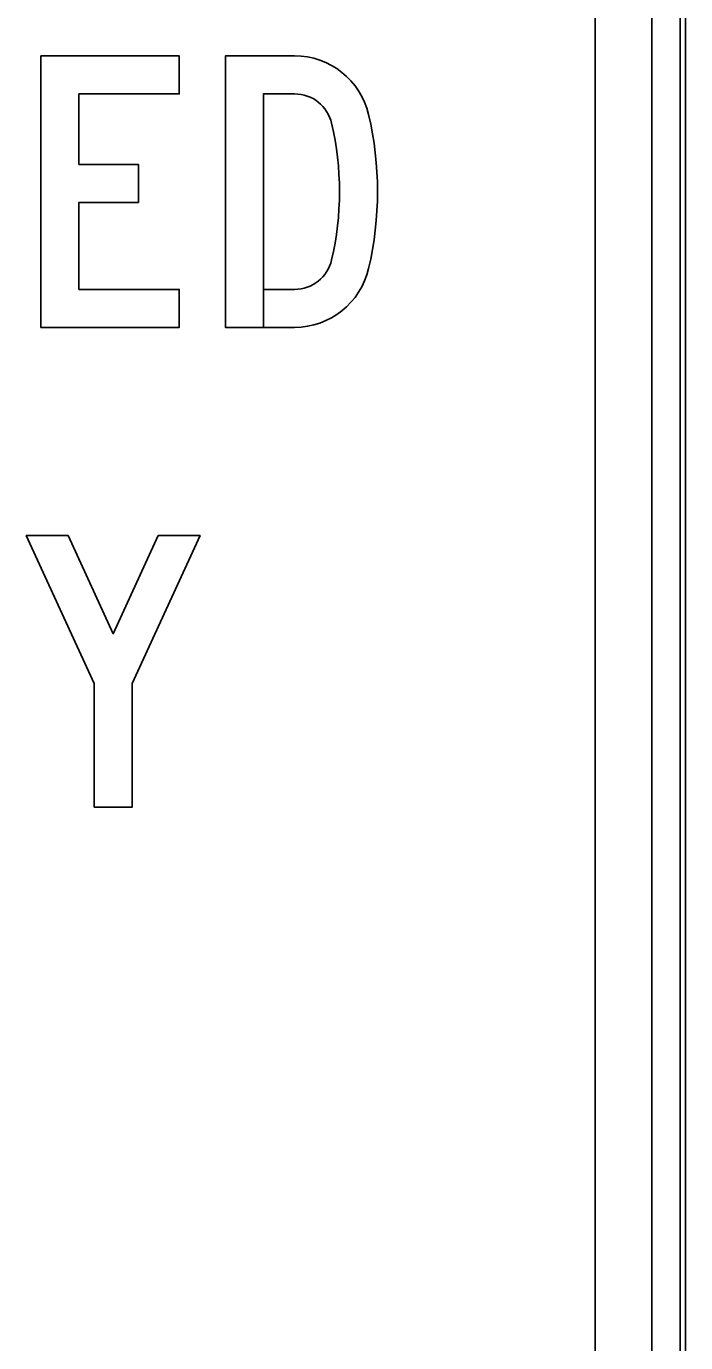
# Model space of a CAD drawing. Extents: x 1806251 to 1809821, y 414895 to 422886.
# Drawn here: x 1809677.6727 to 1809677.7456, y 415272.2871 to 415272.4326 of the extents above; entities that cross this region are included whole.
import ezdxf

# ---------------------------------------------------------------- set-up
doc = ezdxf.new("R2010")
doc.units = 0
for name, color, linetype in [('GSBWFILL', 7, 'Continuous'), ('GSCOLORFILL', 7, 'Continuous'), ('GSOUTLINE', 7, 'Continuous')]:
    doc.layers.add(name, color=color, linetype=linetype)

msp = doc.modelspace()

# ---------------------------------------------------------------- linework, layer by layer
at = {"layer": 'GSBWFILL'}
for p, q in [((1809677.73559, 415272.54557), (1809677.73559, 415272.21557)), ((1809677.74184, 415272.21557), (1809677.74184, 415272.54557)), ((1809677.74559, 415272.21557), (1809677.74559, 415272.54557)), ((1809677.70237, 415272.40352), (1809677.69893, 415272.40352))]:
    msp.add_line(p, q, dxfattribs=at)
for points in [[(1809677.67853, 415272.40352), (1809677.67853, 415272.41312), (1809677.6851, 415272.41312), (1809677.6851, 415272.41732), (1809677.67853, 415272.41732), (1809677.67853, 415272.42512), (1809677.68963, 415272.42512), (1809677.68963, 415272.42932), (1809677.67433, 415272.42932), (1809677.67433, 415272.39932), (1809677.68963, 415272.39932), (1809677.68963, 415272.40352)], [(1809677.68022, 415272.35997), (1809677.68022, 415272.34632), (1809677.68442, 415272.34632), (1809677.68442, 415272.35997), (1809677.69192, 415272.37632), (1809677.6873, 415272.37632), (1809677.68232, 415272.36547), (1809677.67734, 415272.37632), (1809677.67272, 415272.37632)]]:
    msp.add_lwpolyline(points, close=True, dxfattribs=at)
for points in [[(1809677.70237, 415272.42932), (1809677.69473, 415272.42932), (1809677.69473, 415272.39932), (1809677.69893, 415272.39932), (1809677.69893, 415272.42512), (1809677.70237, 415272.42512)], [(1809677.69893, 415272.40352), (1809677.69893, 415272.39932), (1809677.70237, 415272.39932)]]:
    msp.add_lwpolyline(points, dxfattribs=at)
for centre, major_axis, start_param, end_param in [((1809677.70237, 415272.42092), (0, 0.0084), 4.941184, 6.283185), ((1809677.70237, 415272.42092), (0, 0.0042), 4.941184, 6.283185), ((1809677.67403, 415272.41432), (0, 0.0375), 4.483594, 4.941184), ((1809677.67403, 415272.41432), (0, 0.0333), 4.483594, 4.941184), ((1809677.70237, 415272.40772), (0, 0.0042), 3.141593, 4.483594), ((1809677.70237, 415272.40772), (0, 0.0084), 3.141593, 4.483594)]:
    msp.add_ellipse(centre, major_axis=major_axis, ratio=0.999992, start_param=start_param, end_param=end_param, dxfattribs=at)
at = {"layer": 'GSCOLORFILL'}
for p, q in [((1809677.73559, 415272.54557), (1809677.73559, 415272.21557)), ((1809677.74184, 415272.21557), (1809677.74184, 415272.54557)), ((1809677.74497, 415272.54557), (1809677.74497, 415272.21557)), ((1809677.74559, 415272.21557), (1809677.74559, 415272.54557)), ((1809677.74559, 415272.21557), (1809677.74559, 415272.54557)), ((1809677.70237, 415272.40352), (1809677.69893, 415272.40352))]:
    msp.add_line(p, q, dxfattribs=at)
for points in [[(1809677.67853, 415272.40352), (1809677.67853, 415272.41312), (1809677.6851, 415272.41312), (1809677.6851, 415272.41732), (1809677.67853, 415272.41732), (1809677.67853, 415272.42512), (1809677.68963, 415272.42512), (1809677.68963, 415272.42932), (1809677.67433, 415272.42932), (1809677.67433, 415272.39932), (1809677.68963, 415272.39932), (1809677.68963, 415272.40352)], [(1809677.68022, 415272.35997), (1809677.68022, 415272.34632), (1809677.68442, 415272.34632), (1809677.68442, 415272.35997), (1809677.69192, 415272.37632), (1809677.6873, 415272.37632), (1809677.68232, 415272.36547), (1809677.67734, 415272.37632), (1809677.67272, 415272.37632)]]:
    msp.add_lwpolyline(points, close=True, dxfattribs=at)
for points in [[(1809677.70237, 415272.42932), (1809677.69473, 415272.42932), (1809677.69473, 415272.39932), (1809677.69893, 415272.39932), (1809677.69893, 415272.42512), (1809677.70237, 415272.42512)], [(1809677.69893, 415272.40352), (1809677.69893, 415272.39932), (1809677.70237, 415272.39932)]]:
    msp.add_lwpolyline(points, dxfattribs=at)
for centre, major_axis, start_param, end_param in [((1809677.70237, 415272.42092), (0, 0.0084), 4.941184, 6.283185), ((1809677.70237, 415272.42092), (0, 0.0042), 4.941184, 6.283185), ((1809677.67403, 415272.41432), (0, 0.0375), 4.483594, 4.941184), ((1809677.67403, 415272.41432), (0, 0.0333), 4.483594, 4.941184), ((1809677.70237, 415272.40772), (0, 0.0042), 3.141593, 4.483594), ((1809677.70237, 415272.40772), (0, 0.0084), 3.141593, 4.483594)]:
    msp.add_ellipse(centre, major_axis=major_axis, ratio=0.999992, start_param=start_param, end_param=end_param, dxfattribs=at)
at = {"layer": 'GSOUTLINE'}
for p, q in [((1809677.73559, 415272.21557), (1809677.73559, 415272.54557)), ((1809677.74184, 415272.21557), (1809677.74184, 415272.54557)), ((1809677.74559, 415272.21557), (1809677.74559, 415272.54557)), ((1809677.69893, 415272.40352), (1809677.70237, 415272.40352)), ((1809677.70237, 415272.39932), (1809677.70237, 415272.39932))]:
    msp.add_line(p, q, dxfattribs=at)
for points in [[(1809677.67853, 415272.40352), (1809677.67853, 415272.41312), (1809677.6851, 415272.41312), (1809677.6851, 415272.41732), (1809677.67853, 415272.41732), (1809677.67853, 415272.42512), (1809677.68963, 415272.42512), (1809677.68963, 415272.42932), (1809677.67433, 415272.42932), (1809677.67433, 415272.39932), (1809677.68963, 415272.39932), (1809677.68963, 415272.40352)], [(1809677.68022, 415272.35997), (1809677.68022, 415272.34632), (1809677.68442, 415272.34632), (1809677.68442, 415272.35997), (1809677.69192, 415272.37632), (1809677.6873, 415272.37632), (1809677.68232, 415272.36547), (1809677.67734, 415272.37632), (1809677.67272, 415272.37632)]]:
    msp.add_lwpolyline(points, close=True, dxfattribs=at)
for points in [[(1809677.70237, 415272.42932), (1809677.69473, 415272.42932), (1809677.69473, 415272.39932), (1809677.70237, 415272.39932)], [(1809677.70237, 415272.42512), (1809677.69893, 415272.42512), (1809677.69893, 415272.40352)]]:
    msp.add_lwpolyline(points, dxfattribs=at)
for centre, major_axis, start_param, end_param in [((1809677.70237, 415272.42092), (0, 0.0084), 4.941184, 6.283185), ((1809677.70237, 415272.42092), (0, 0.0042), 4.941184, 6.283185), ((1809677.67403, 415272.41432), (0, 0.0375), 4.483594, 4.941184), ((1809677.67403, 415272.41432), (0, 0.0333), 4.483594, 4.941184), ((1809677.70237, 415272.40772), (0, 0.0042), 3.141593, 4.483594), ((1809677.70237, 415272.40772), (0, 0.0084), 3.141593, 4.483594)]:
    msp.add_ellipse(centre, major_axis=major_axis, ratio=0.999992, start_param=start_param, end_param=end_param, dxfattribs=at)

doc.saveas('drawing.dxf')
